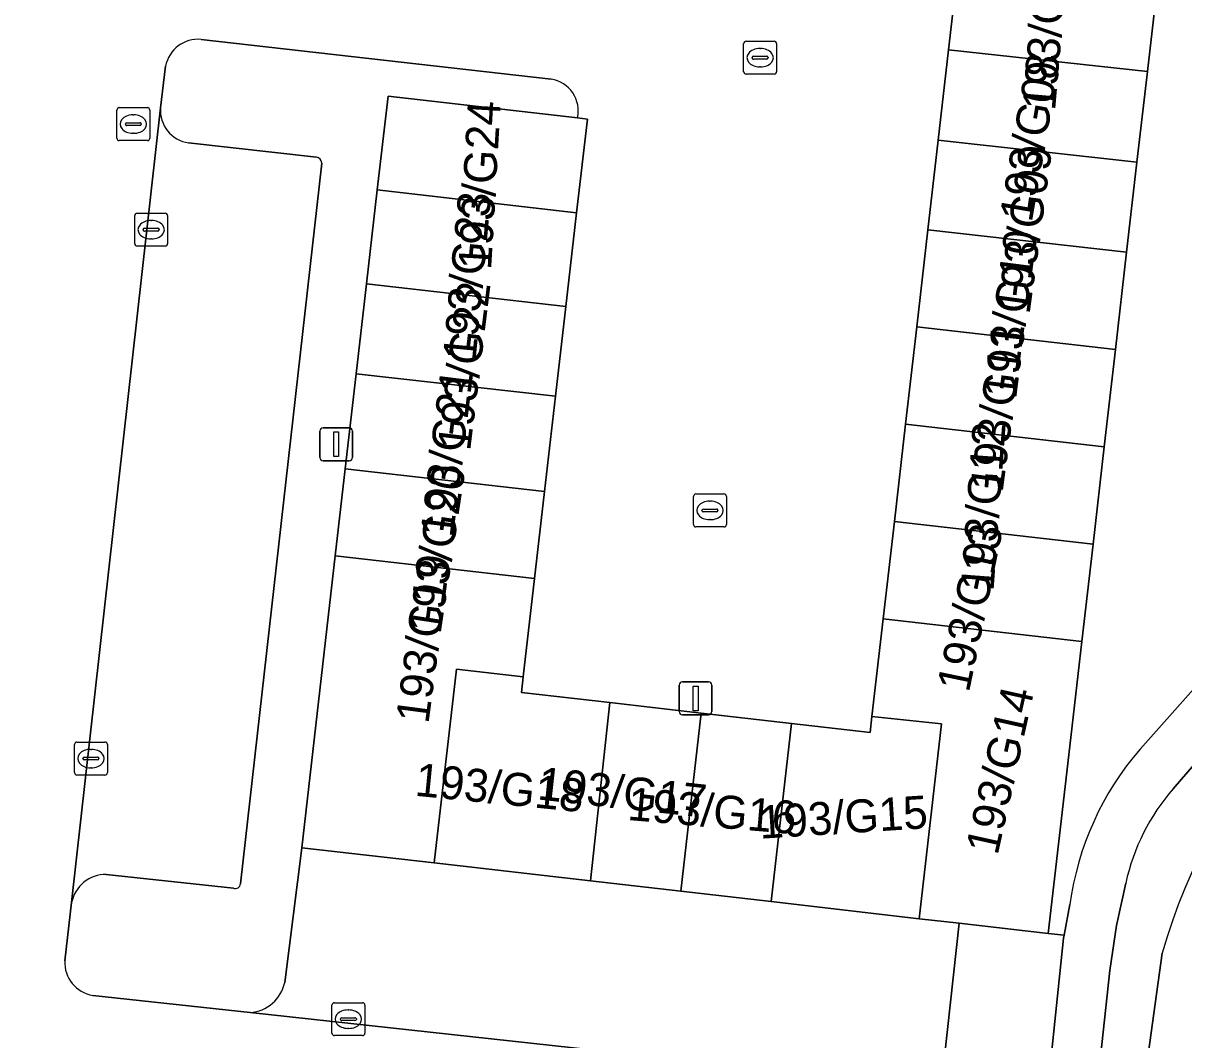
# Model space of a CAD drawing. Extents: x 162026 to 163502, y 387295 to 388169.
# Drawn here: x 162124.85 to 162160.1, y 387633.78 to 387664.66 of the extents above; entities that cross this region are included whole.
import ezdxf

# ---------------------------------------------------------------- set-up
doc = ezdxf.new("R2010")
doc.units = 0
for name, color, linetype in [('IMGEO_Berm_groen', 7, 'Continuous'), ('IMGEO_Fietspad_gesloten', 7, 'Continuous'), ('IMGEO_Groenvoorziening', 7, 'Continuous'), ('IMGEO_Kolk', 7, 'Continuous'), ('IMGEO_Lichtmast', 7, 'Continuous'), ('IMGEO_Pand', 7, 'Continuous'), ('IMGEO_Pand_nummerreeks', 7, 'Continuous'), ('IMGEO_Parkeervlak_open', 7, 'Continuous'), ('IMGEO_Rijbaan_lokaal_open', 7, 'Continuous'), ('IMGEO_Rioolput', 7, 'Continuous'), ('IMGEO_Voetpad_open', 7, 'Continuous')]:
    doc.layers.add(name, color=color, linetype=linetype)

msp = doc.modelspace()

# ---------------------------------------------------------------- linework, layer by layer
at = {"layer": 'IMGEO_Berm_groen'}
for centre, radius, start, end in [((162156.956, 387651.708), 24.669, 22.0683, 84.7669), ((162157.291, 387652.313), 22.224, 29.8604, 83.1453)]:
    msp.add_arc(centre, radius, start, end, dxfattribs=at)
at = {"layer": 'IMGEO_Fietspad_gesloten'}
for centre, radius, start, end in [((162156.99, 387651.577), 27.55, 21.871, 83.8968), ((162156.956, 387651.708), 24.669, 22.0683, 84.7669)]:
    msp.add_arc(centre, radius, start, end, dxfattribs=at)
at = {"layer": 'IMGEO_Groenvoorziening'}
for points in [[(162160.102, 387672.822), (162158.995, 387663.193), (162158.679, 387660.441), (162158.364, 387657.699), (162158.024, 387654.743), (162157.685, 387651.786), (162157.345, 387648.83), (162157.005, 387645.874), (162156.67, 387642.954), (162155.986, 387637.005), (162156.469, 387636.953), (162156.644, 387637.881)], [(162140.888, 387662.955), (162130.26, 387664.164)], [(162129.176, 387663.351), (162129.025, 387662.086)], [(162133.311, 387639.611), (162134.33, 387648.479), (162134.634, 387651.123), (162134.965, 387654.001), (162135.28, 387656.743), (162135.608, 387659.593), (162135.935, 387662.443), (162141.688, 387661.781)], [(162129.877, 387661.024), (162133.76, 387660.588)], [(162133.919, 387660.407), (162131.452, 387638.516)], [(162158.78, 387642.608), (162162.327, 387646.601)], [(162162.326, 387644.354), (162159.78, 387641.404)], [(162132.796, 387635.52), (162133.311, 387639.611)], [(162131.238, 387638.379), (162127.374, 387638.8)], [(162158.34, 387638.537), (162158.057, 387637.248), (162157.852, 387635.878), (162157.532, 387632.884), (162158.944, 387632.737), (162159.45, 387636.407)], [(162126.322, 387637.945), (162126.116, 387636.174)], [(162156.451, 387636.858), (162156.469, 387636.953), (162155.986, 387637.005), (162153.283, 387637.316), (162152.839, 387633.26)], [(162153.706, 387632.2), (162155.942, 387631.988), (162156.451, 387636.858)], [(162126.965, 387635.126), (162131.744, 387634.603)]]:
    msp.add_lwpolyline(points, dxfattribs=at)
for centre, radius, start, end in [((162156.99, 387651.577), 27.55, 21.871, 83.8968), ((162130.169, 387663.156), 1.012, 84.8576, 168.8822), ((162140.739, 387661.994), 0.972, 347.3355, 81.208), ((162130.014, 387662.007), 0.993, 175.4329, 262.0444), ((162133.736, 387660.406), 0.183, 0.2038, 82.3918), ((162177.303, 387631.296), 18.57, 113.8307, 164.0246), ((162165.593, 387636.683), 9.029, 138.9887, 172.3775), ((162164.709, 387637.133), 6.522, 139.0934, 167.5689), ((162127.371, 387637.729), 1.071, 89.8338, 168.3703), ((162131.293, 387638.529), 0.16, 250.0263, 355.2274), ((162127.127, 387636.125), 1.012, 177.2228, 260.8001), ((162131.666, 387635.754), 1.154, 273.8712, 348.2844)]:
    msp.add_arc(centre, radius, start, end, dxfattribs=at)
at = {"layer": 'IMGEO_Kolk'}
for p, q in [((162146.734, 387663.184), (162146.734, 387664.036)), ((162146.809, 387664.11), (162147.661, 387664.11)), ((162147.222, 387663.89), (162147.247, 387663.89)), ((162147.735, 387664.036), (162147.735, 387663.184)), ((162146.993, 387663.604), (162146.993, 387663.616)), ((162147.431, 387663.567), (162147.033, 387663.567)), ((162147.036, 387663.653), (162147.434, 387663.653)), ((162147.477, 387663.616), (162147.477, 387663.604)), ((162147.661, 387663.11), (162146.809, 387663.11)), ((162147.245, 387663.33), (162147.22, 387663.33)), ((162128.313, 387658.885), (162129.165, 387658.885)), ((162128.238, 387657.959), (162128.238, 387658.811)), ((162128.726, 387658.665), (162128.751, 387658.665)), ((162129.239, 387658.811), (162129.239, 387657.959)), ((162128.497, 387658.379), (162128.497, 387658.391)), ((162128.935, 387658.342), (162128.537, 387658.342)), ((162128.54, 387658.428), (162128.938, 387658.428)), ((162128.981, 387658.391), (162128.981, 387658.379)), ((162129.165, 387657.885), (162128.313, 387657.885)), ((162128.749, 387658.105), (162128.724, 387658.105)), ((162145.209, 387649.43), (162145.209, 387650.282)), ((162145.284, 387650.356), (162146.136, 387650.356)), ((162145.697, 387650.136), (162145.722, 387650.136)), ((162146.21, 387650.282), (162146.21, 387649.43)), ((162145.468, 387649.85), (162145.468, 387649.862)), ((162145.906, 387649.813), (162145.508, 387649.813)), ((162145.511, 387649.899), (162145.909, 387649.899)), ((162145.952, 387649.862), (162145.952, 387649.85)), ((162146.136, 387649.356), (162145.284, 387649.356)), ((162145.72, 387649.576), (162145.695, 387649.576)), ((162126.409, 387641.893), (162126.409, 387642.745)), ((162126.484, 387642.819), (162127.336, 387642.819)), ((162127.41, 387642.745), (162127.41, 387641.893)), ((162126.668, 387642.313), (162126.668, 387642.325)), ((162126.711, 387642.362), (162127.109, 387642.362)), ((162126.897, 387642.599), (162126.922, 387642.599)), ((162127.152, 387642.325), (162127.152, 387642.313)), ((162127.106, 387642.276), (162126.708, 387642.276)), ((162126.92, 387642.039), (162126.895, 387642.039)), ((162127.336, 387641.819), (162126.484, 387641.819)), ((162134.304, 387634.902), (162135.156, 387634.902)), ((162134.229, 387633.976), (162134.229, 387634.828)), ((162134.717, 387634.682), (162134.742, 387634.682)), ((162135.23, 387634.828), (162135.23, 387633.976)), ((162134.488, 387634.396), (162134.488, 387634.408)), ((162134.926, 387634.359), (162134.528, 387634.359)), ((162134.531, 387634.445), (162134.929, 387634.445)), ((162134.972, 387634.408), (162134.972, 387634.396)), ((162135.156, 387633.902), (162134.304, 387633.902)), ((162134.74, 387634.122), (162134.715, 387634.122))]:
    msp.add_line(p, q, dxfattribs=at)
for points in [[(162146.734, 387663.184), (162146.734, 387664.036)], [(162146.809, 387664.11), (162147.661, 387664.11)], [(162147.735, 387664.036), (162147.735, 387663.184)], [(162147.661, 387663.11), (162146.809, 387663.11)], [(162128.313, 387658.885), (162129.165, 387658.885)], [(162128.238, 387657.959), (162128.238, 387658.811)], [(162129.239, 387658.811), (162129.239, 387657.959)], [(162129.165, 387657.885), (162128.313, 387657.885)], [(162145.209, 387649.43), (162145.209, 387650.282)], [(162145.284, 387650.356), (162146.136, 387650.356)], [(162146.21, 387650.282), (162146.21, 387649.43)], [(162146.136, 387649.356), (162145.284, 387649.356)], [(162126.409, 387641.893), (162126.409, 387642.745)], [(162126.484, 387642.819), (162127.336, 387642.819)], [(162127.41, 387642.745), (162127.41, 387641.893)], [(162127.336, 387641.819), (162126.484, 387641.819)], [(162134.304, 387634.902), (162135.156, 387634.902)], [(162134.229, 387633.976), (162134.229, 387634.828)], [(162135.23, 387634.828), (162135.23, 387633.976)], [(162135.156, 387633.902), (162134.304, 387633.902)]]:
    msp.add_lwpolyline(points, dxfattribs=at)
for centre, radius, start, end in [((162146.811, 387664.034), 0.0765, 91.552, 178.448), ((162146.811, 387664.034), 0.0765, 91.552, 178.448), ((162147.659, 387664.034), 0.0765, 1.552, 88.448), ((162147.659, 387664.034), 0.0765, 1.552, 88.448), ((162147.033, 387663.613), 0.0403, 85.8775, 175.7526), ((162147.03, 387663.603), 0.0366, 178.938, 274.7102), ((162147.434, 387663.61), 0.043, 264.8664, 352.4533), ((162147.438, 387663.615), 0.0386, 1.7309, 96.639), ((162146.811, 387663.186), 0.0765, 181.552, 268.448), ((162146.811, 387663.186), 0.0765, 181.552, 268.448), ((162147.659, 387663.186), 0.0765, 271.552, 358.448), ((162147.659, 387663.186), 0.0765, 271.552, 358.448), ((162128.315, 387658.809), 0.0765, 91.552, 178.448), ((162128.315, 387658.809), 0.0765, 91.552, 178.448), ((162129.163, 387658.809), 0.0765, 1.552, 88.448), ((162129.163, 387658.809), 0.0765, 1.552, 88.448), ((162128.537, 387658.388), 0.0403, 85.8775, 175.7526), ((162128.534, 387658.378), 0.0366, 178.938, 274.7102), ((162128.938, 387658.385), 0.043, 264.8664, 352.4533), ((162128.942, 387658.39), 0.0386, 1.7309, 96.639), ((162128.315, 387657.961), 0.0765, 181.552, 268.448), ((162128.315, 387657.961), 0.0765, 181.552, 268.448), ((162129.163, 387657.961), 0.0765, 271.552, 358.448), ((162129.163, 387657.961), 0.0765, 271.552, 358.448), ((162145.286, 387650.28), 0.0765, 91.552, 178.448), ((162145.286, 387650.28), 0.0765, 91.552, 178.448), ((162146.134, 387650.28), 0.0765, 1.552, 88.448), ((162146.134, 387650.28), 0.0765, 1.552, 88.448), ((162145.508, 387649.859), 0.0403, 85.8775, 175.7526), ((162145.505, 387649.849), 0.0366, 178.938, 274.7102), ((162145.909, 387649.856), 0.043, 264.8664, 352.4533), ((162145.913, 387649.861), 0.0386, 1.7309, 96.639), ((162145.286, 387649.432), 0.0765, 181.552, 268.448), ((162145.286, 387649.432), 0.0765, 181.552, 268.448), ((162146.134, 387649.432), 0.0765, 271.552, 358.448), ((162146.134, 387649.432), 0.0765, 271.552, 358.448), ((162126.486, 387642.743), 0.0765, 91.552, 178.448), ((162126.486, 387642.743), 0.0765, 91.552, 178.448), ((162127.334, 387642.743), 0.0765, 1.552, 88.448), ((162127.334, 387642.743), 0.0765, 1.552, 88.448), ((162126.708, 387642.322), 0.0403, 85.8775, 175.7526), ((162126.705, 387642.312), 0.0366, 178.938, 274.7102), ((162127.109, 387642.319), 0.043, 264.8664, 352.4533), ((162127.113, 387642.324), 0.0386, 1.7309, 96.639), ((162126.486, 387641.895), 0.0765, 181.552, 268.448), ((162126.486, 387641.895), 0.0765, 181.552, 268.448), ((162127.334, 387641.895), 0.0765, 271.552, 358.448), ((162127.334, 387641.895), 0.0765, 271.552, 358.448), ((162134.306, 387634.826), 0.0765, 91.552, 178.448), ((162134.306, 387634.826), 0.0765, 91.552, 178.448), ((162135.154, 387634.826), 0.0765, 1.552, 88.448), ((162135.154, 387634.826), 0.0765, 1.552, 88.448), ((162134.528, 387634.405), 0.0403, 85.8775, 175.7526), ((162134.525, 387634.395), 0.0366, 178.938, 274.7102), ((162134.929, 387634.402), 0.043, 264.8664, 352.4533), ((162134.933, 387634.407), 0.0386, 1.7309, 96.639), ((162134.306, 387633.978), 0.0765, 181.552, 268.448), ((162134.306, 387633.978), 0.0765, 181.552, 268.448), ((162135.154, 387633.978), 0.0765, 271.552, 358.448), ((162135.154, 387633.978), 0.0765, 271.552, 358.448)]:
    msp.add_arc(centre, radius, start, end, dxfattribs=at)
for centre, major_axis, ratio, start_param, end_param in [((162147.221, 387663.61), (-0.387, 0.002), 0.722429, 4.712389, 7.853982), ((162147.246, 387663.61), (-0.39, 0.002), 0.717154, 1.570796, 4.712389), ((162128.725, 387658.385), (-0.387, 0.002), 0.722429, 4.712389, 7.853982), ((162128.75, 387658.385), (-0.39, 0.002), 0.717154, 1.570796, 4.712389), ((162145.696, 387649.856), (-0.387, 0.002), 0.722429, 4.712389, 7.853982), ((162145.721, 387649.856), (-0.39, 0.002), 0.717154, 1.570796, 4.712389), ((162126.896, 387642.319), (-0.387, 0.002), 0.722429, 4.712389, 7.853982), ((162126.921, 387642.319), (-0.39, 0.002), 0.717154, 1.570796, 4.712389), ((162134.716, 387634.402), (-0.387, 0.002), 0.722429, 4.712389, 7.853982), ((162134.741, 387634.402), (-0.39, 0.002), 0.717154, 1.570796, 4.712389)]:
    msp.add_ellipse(centre, major_axis=major_axis, ratio=ratio, start_param=start_param, end_param=end_param, dxfattribs=at)
at = {"layer": 'IMGEO_Lichtmast'}
for p, q in [((162133.863, 387651.465), (162133.863, 387652.265)), ((162133.863, 387652.265), (162133.863, 387651.465)), ((162133.963, 387652.365), (162134.753, 387652.365)), ((162134.753, 387652.365), (162133.963, 387652.365)), ((162134.853, 387652.265), (162134.853, 387651.465)), ((162134.853, 387651.465), (162134.853, 387652.265)), ((162134.753, 387651.365), (162133.963, 387651.365)), ((162133.963, 387651.365), (162134.753, 387651.365)), ((162144.779, 387643.746), (162144.779, 387644.546)), ((162144.779, 387644.546), (162144.779, 387643.746)), ((162144.879, 387644.646), (162145.669, 387644.646)), ((162145.669, 387644.646), (162144.879, 387644.646)), ((162145.769, 387644.546), (162145.769, 387643.746)), ((162145.769, 387643.746), (162145.769, 387644.546)), ((162145.669, 387643.646), (162144.879, 387643.646)), ((162144.879, 387643.646), (162145.669, 387643.646))]:
    msp.add_line(p, q, dxfattribs=at)
for points in [[(162134.283, 387652.24), (162134.433, 387652.24), (162134.433, 387651.49), (162134.283, 387651.49), (162134.283, 387652.24)], [(162145.199, 387644.521), (162145.349, 387644.521), (162145.349, 387643.771), (162145.199, 387643.771), (162145.199, 387644.521)]]:
    msp.add_lwpolyline(points, dxfattribs=at)
for centre, start, end in [((162133.963, 387652.265), 90, 180), ((162133.963, 387652.265), 90, 180), ((162134.753, 387652.265), 0, 90), ((162134.753, 387652.265), 360, 90), ((162133.963, 387651.465), 180, 270), ((162133.963, 387651.465), 180, 270), ((162134.753, 387651.465), 270, 0), ((162134.753, 387651.465), 270, 0), ((162144.879, 387644.546), 90, 180), ((162144.879, 387644.546), 90, 180), ((162145.669, 387644.546), 0, 90), ((162145.669, 387644.546), 360, 90), ((162144.879, 387643.746), 180, 270), ((162144.879, 387643.746), 180, 270), ((162145.669, 387643.746), 270, 0), ((162145.669, 387643.746), 270, 0)]:
    msp.add_arc(centre, 0.1, start, end, dxfattribs=at)
at = {"layer": 'IMGEO_Pand'}
for points in [[(162152.96, 387663.846), (162158.995, 387663.193), (162160.102, 387672.822), (162155.57, 387673.343), (162154.882, 387667.357), (162153.383, 387667.529)], [(162152.644, 387661.104), (162158.679, 387660.441), (162158.995, 387663.193), (162152.96, 387663.846)], [(162141.987, 387661.747), (162141.688, 387661.781), (162135.935, 387662.443), (162135.608, 387659.593), (162141.66, 387658.898)], [(162152.331, 387658.382), (162158.364, 387657.699), (162158.679, 387660.441), (162152.644, 387661.104)], [(162141.66, 387658.898), (162135.608, 387659.593), (162135.28, 387656.743), (162141.333, 387656.056)], [(162158.364, 387657.699), (162152.331, 387658.382), (162151.992, 387655.436), (162158.024, 387654.743)], [(162141.333, 387656.056), (162135.28, 387656.743), (162134.965, 387654.001), (162141.019, 387653.325)], [(162158.024, 387654.743), (162151.992, 387655.436), (162151.653, 387652.48), (162157.685, 387651.786)], [(162141.019, 387653.325), (162134.965, 387654.001), (162134.634, 387651.123), (162140.686, 387650.427)], [(162157.685, 387651.786), (162151.653, 387652.48), (162151.313, 387649.523), (162157.345, 387648.83)], [(162140.686, 387650.427), (162134.634, 387651.123), (162134.33, 387648.479), (162140.382, 387647.784)], [(162157.345, 387648.83), (162151.313, 387649.523), (162150.973, 387646.567), (162157.005, 387645.874)], [(162140.382, 387647.784), (162134.33, 387648.479), (162133.311, 387639.611), (162137.334, 387639.149), (162138.01, 387645.03), (162140.039, 387644.801)], [(162156.67, 387642.954), (162157.005, 387645.874), (162150.973, 387646.567), (162150.632, 387643.598), (162152.748, 387643.369), (162152.069, 387637.455), (162153.283, 387637.316), (162155.986, 387637.005)], [(162139.985, 387644.328), (162140.039, 387644.801), (162138.01, 387645.03), (162137.334, 387639.149), (162142.079, 387638.603), (162142.669, 387644.019)], [(162142.669, 387644.019), (162142.079, 387638.603), (162144.823, 387638.288), (162145.445, 387643.7)], [(162145.445, 387643.7), (162144.823, 387638.288), (162147.567, 387637.973), (162148.184, 387643.385)], [(162150.576, 387643.11), (162148.184, 387643.385), (162147.567, 387637.973), (162152.069, 387637.455), (162152.748, 387643.369), (162150.632, 387643.598)]]:
    msp.add_lwpolyline(points, close=True, dxfattribs=at)
at = {"layer": 'IMGEO_Parkeervlak_open'}
for points in [[(162129.025, 387662.086), (162126.322, 387637.945)], [(162133.76, 387660.588), (162129.877, 387661.024)], [(162131.452, 387638.516), (162133.919, 387660.407)], [(162153.283, 387637.316), (162152.069, 387637.455), (162147.567, 387637.973), (162144.823, 387638.288), (162142.079, 387638.603), (162137.334, 387639.149), (162133.311, 387639.611), (162132.796, 387635.52)], [(162127.374, 387638.8), (162131.238, 387638.379)], [(162152.839, 387633.26), (162153.283, 387637.316)], [(162131.744, 387634.603), (162153.706, 387632.2)]]:
    msp.add_lwpolyline(points, dxfattribs=at)
for centre, radius, start, end in [((162130.014, 387662.007), 0.993, 175.4329, 262.0444), ((162133.736, 387660.406), 0.183, 0.2038, 82.3918), ((162127.371, 387637.729), 1.071, 89.8338, 168.3703), ((162131.293, 387638.529), 0.16, 250.0263, 355.2274), ((162131.666, 387635.754), 1.154, 273.8712, 348.2844)]:
    msp.add_arc(centre, radius, start, end, dxfattribs=at)
at = {"layer": 'IMGEO_Rijbaan_lokaal_open'}
for points in [[(162141.688, 387661.781), (162141.987, 387661.747), (162141.66, 387658.898), (162141.333, 387656.056), (162141.019, 387653.325), (162140.686, 387650.427), (162140.382, 387647.784), (162140.039, 387644.801), (162139.985, 387644.328), (162142.669, 387644.019), (162145.445, 387643.7), (162148.184, 387643.385), (162150.576, 387643.11), (162150.632, 387643.598), (162150.973, 387646.567), (162151.313, 387649.523), (162151.653, 387652.48), (162151.992, 387655.436), (162152.331, 387658.382), (162152.644, 387661.104), (162152.96, 387663.846), (162153.383, 387667.529)], [(162130.26, 387664.164), (162140.888, 387662.955)], [(162122.792, 387664.051), (162122.236, 387659.482), (162118.931, 387629.977), (162124.501, 387629.397), (162136.114, 387628.087), (162138.315, 387627.856), (162154.088, 387626.067), (162155.3, 387625.965), (162155.942, 387631.988), (162153.706, 387632.2), (162131.744, 387634.603), (162126.965, 387635.126)], [(162126.116, 387636.174), (162126.322, 387637.945), (162129.025, 387662.086), (162129.176, 387663.351)], [(162159.45, 387636.407), (162158.944, 387632.737), (162158.101, 387624.664), (162157.579, 387619.597), (162157.328, 387617.224), (162156.8, 387612.27)]]:
    msp.add_lwpolyline(points, dxfattribs=at)
for centre, radius, start, end in [((162130.169, 387663.156), 1.012, 84.8576, 168.8822), ((162140.739, 387661.994), 0.972, 347.3355, 81.208), ((162177.303, 387631.296), 18.57, 113.8307, 164.0246), ((162127.127, 387636.125), 1.012, 177.2228, 260.8001)]:
    msp.add_arc(centre, radius, start, end, dxfattribs=at)
at = {"layer": 'IMGEO_Rioolput'}
for p, q in [((162127.771, 387662.092), (162128.623, 387662.092)), ((162127.696, 387661.166), (162127.696, 387662.018)), ((162128.184, 387661.872), (162128.209, 387661.872)), ((162128.697, 387662.018), (162128.697, 387661.166)), ((162127.955, 387661.586), (162127.955, 387661.598)), ((162128.393, 387661.549), (162127.995, 387661.549)), ((162127.998, 387661.635), (162128.396, 387661.635)), ((162128.439, 387661.598), (162128.439, 387661.586)), ((162128.623, 387661.092), (162127.771, 387661.092)), ((162128.207, 387661.312), (162128.182, 387661.312))]:
    msp.add_line(p, q, dxfattribs=at)
for points in [[(162127.771, 387662.092), (162128.623, 387662.092)], [(162127.696, 387661.166), (162127.696, 387662.018)], [(162128.697, 387662.018), (162128.697, 387661.166)], [(162128.623, 387661.092), (162127.771, 387661.092)]]:
    msp.add_lwpolyline(points, dxfattribs=at)
for centre, radius, start, end in [((162127.773, 387662.016), 0.0765, 91.552, 178.448), ((162127.773, 387662.016), 0.0765, 91.552, 178.448), ((162128.621, 387662.016), 0.0765, 1.552, 88.448), ((162128.621, 387662.016), 0.0765, 1.552, 88.448), ((162127.995, 387661.595), 0.0403, 85.8775, 175.7526), ((162127.992, 387661.585), 0.0366, 178.938, 274.7102), ((162128.396, 387661.592), 0.043, 264.8664, 352.4533), ((162128.4, 387661.597), 0.0386, 1.7309, 96.639), ((162127.773, 387661.168), 0.0765, 181.552, 268.448), ((162127.773, 387661.168), 0.0765, 181.552, 268.448), ((162128.621, 387661.168), 0.0765, 271.552, 358.448), ((162128.621, 387661.168), 0.0765, 271.552, 358.448)]:
    msp.add_arc(centre, radius, start, end, dxfattribs=at)
for centre, major_axis, ratio, start_param, end_param in [((162128.183, 387661.592), (-0.387, 0.002), 0.722429, 4.712389, 7.853982), ((162128.208, 387661.592), (-0.39, 0.002), 0.717154, 1.570796, 4.712389)]:
    msp.add_ellipse(centre, major_axis=major_axis, ratio=ratio, start_param=start_param, end_param=end_param, dxfattribs=at)
at = {"layer": 'IMGEO_Voetpad_open'}
for points in [[(162162.327, 387646.601), (162158.78, 387642.608)], [(162159.78, 387641.404), (162162.326, 387644.354)], [(162156.8, 387612.27), (162155.403, 387612.414), (162155.937, 387617.356), (162157.328, 387617.224), (162157.579, 387619.597), (162156.177, 387619.769), (162156.717, 387624.819), (162158.101, 387624.664), (162158.944, 387632.737), (162157.532, 387632.884), (162157.852, 387635.878), (162158.057, 387637.248), (162158.34, 387638.537)], [(162156.644, 387637.881), (162156.469, 387636.953), (162156.451, 387636.858), (162155.942, 387631.988), (162155.3, 387625.965), (162154.78, 387621.112), (162154.653, 387619.932), (162154.422, 387617.545), (162154.127, 387614.657), (162153.67, 387610.183), (162154.721, 387605.644)]]:
    msp.add_lwpolyline(points, dxfattribs=at)
for centre, radius, start, end in [((162157.291, 387652.313), 22.224, 29.8604, 83.1453), ((162165.593, 387636.683), 9.029, 138.9887, 172.3775), ((162164.709, 387637.133), 6.522, 139.0934, 167.5689)]:
    msp.add_arc(centre, radius, start, end, dxfattribs=at)

# ---------------------------------------------------------------- texts
at = {"layer": 'IMGEO_Pand_nummerreeks'}
for s, rotation, p in [('193/G07', 85.1009, (162156.192, 387661.982)), ('193/G08', 80.1807, (162155.484, 387658.583)), ('193/G24', 86.7, (162139.063, 387657.151)), ('193/G09', 82.1847, (162155.415, 387655.793)), ('193/G23', 84.6107, (162138.589, 387654.373)), ('193/G10', 82.7468, (162155.006, 387653.217)), ('193/G22', 83.0189, (162138.425, 387651.644)), ('193/G11', 82.4762, (162154.598, 387650.384)), ('193/G21', 82.9987, (162137.904, 387649.009)), ('193/G12', 85.8404, (162154.322, 387647.384)), ('193/G20', 81.4164, (162137.526, 387646.079)), ('193/G13', 78.2749, (162153.575, 387644.301)), ('193/G19', 82.4762, (162137.16, 387643.357)), ('193/G14', 77.4696, (162154.446, 387639.355)), ('193/G18', 354.3518, (162136.725, 387641.192)), ('193/G17', 353.7742, (162140.447, 387641.08)), ('193/G16', 355.1355, (162143.184, 387640.455)), ('193/G15', 3.6215, (162147.231, 387639.882))]:
    msp.add_text(s, height=1, rotation=rotation, dxfattribs=at).set_placement(p)

doc.saveas('drawing.dxf')
